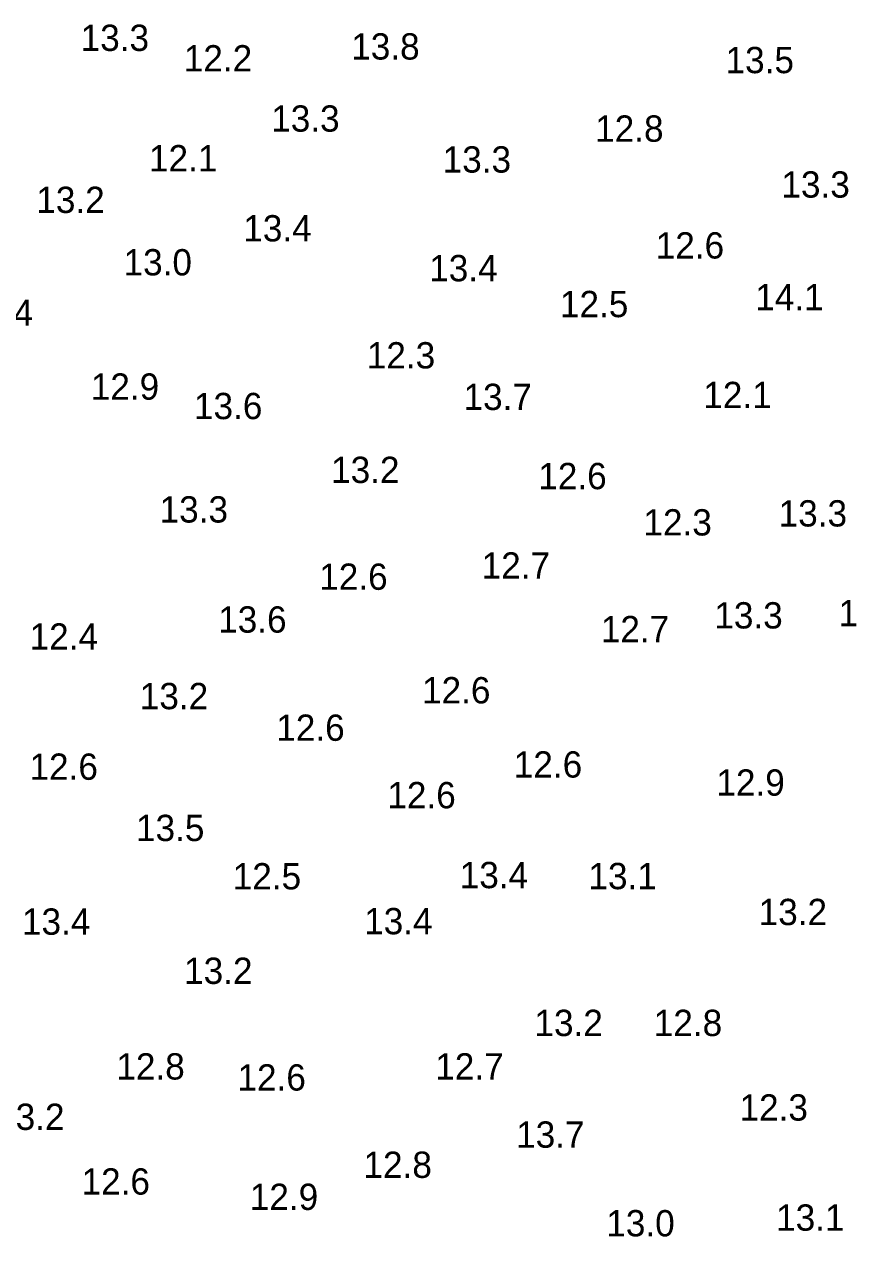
# Model space of a CAD drawing. Extents: x 815352 to 820877, y 582403 to 597439.
# Drawn here: x 820530.8 to 820688, y 589698.5 to 589929 of the extents above; entities that cross this region are included whole.
import ezdxf

# ---------------------------------------------------------------- set-up
doc = ezdxf.new("R2010")
doc.units = 0
doc.layers.add('V-TOPO-SOUN', color=7, linetype='Continuous')

msp = doc.modelspace()

# ---------------------------------------------------------------- texts
at = {"layer": 'V-TOPO-SOUN'}
for s, p in [('13.3 ', (820541.52, 589923.97)), ('13.8 ', (820592.99, 589922.33)), ('12.2 ', (820561.14, 589920.07)), ('13.5 ', (820664.19, 589919.74)), ('13.3 ', (820577.77, 589908.62)), ('12.8 ', (820639.39, 589906.71)), ('12.1 ', (820554.52, 589901.07)), ('13.3 ', (820610.38, 589900.84)), ('13.3 ', (820674.82, 589896.08)), ('13.2 ', (820533.09, 589893.16)), ('13.4 ', (820572.46, 589887.75)), ('12.6 ', (820650.91, 589884.5)), ('13.0 ', (820549.68, 589881.29)), ('13.4 ', (820607.82, 589880.17)), ('12.5 ', (820632.69, 589873.35)), ('14.1 ', (820669.84, 589874.66)), ('13.4 ', (820519.44, 589871.71)), ('12.3 ', (820595.95, 589863.6)), ('12.9 ', (820543.45, 589857.66)), ('13.7 ', (820614.35, 589855.7)), ('12.1 ', (820659.96, 589856.06)), ('13.6 ', (820563.08, 589853.96)), ('13.2 ', (820589.16, 589841.82)), ('12.6 ', (820628.57, 589840.64)), ('13.3 ', (820556.54, 589834.3)), ('12.3 ', (820648.57, 589831.84)), ('13.3 ', (820674.29, 589833.55)), ('12.7 ', (820617.8, 589823.64)), ('12.6 ', (820586.9, 589821.51)), ('13.6 ', (820567.68, 589813.37)), ('13.3 ', (820662.06, 589814.16)), ('12.4 ', (820685.68, 589814.59)), ('12.7 ', (820640.47, 589811.54)), ('12.4 ', (820531.81, 589810.13)), ('12.6 ', (820606.46, 589799.92)), ('13.2 ', (820552.77, 589798.81)), ('12.6 ', (820578.73, 589792.8)), ('12.6 ', (820623.91, 589785.81)), ('12.6 ', (820531.79, 589785.39)), ('12.9 ', (820662.45, 589782.37)), ('12.6 ', (820599.86, 589779.97)), ('13.5 ', (820552.05, 589773.74)), ('13.4 ', (820613.63, 589764.78)), ('12.5 ', (820570.45, 589764.55)), ('13.1 ', (820638.11, 589764.59)), ('13.2 ', (820670.49, 589757.76)), ('13.4 ', (820530.36, 589755.93)), ('13.4 ', (820595.45, 589756.02)), ('13.2 ', (820561.2, 589746.58)), ('13.2 ', (820627.84, 589736.67)), ('12.8 ', (820650.54, 589736.67)), ('12.8 ', (820548.31, 589728.4)), ('12.7 ', (820608.97, 589728.4)), ('12.6 ', (820571.35, 589726.3)), ('13.2 ', (820525.44, 589718.82)), ('12.3 ', (820666.85, 589720.59)), ('13.7 ', (820624.36, 589715.44)), ('12.8 ', (820595.32, 589709.7)), ('12.6 ', (820541.69, 589706.52)), ('12.9 ', (820573.7, 589703.6)), ('13.0 ', (820641.51, 589698.58)), ('13.1 ', (820673.81, 589699.66))]:
    msp.add_text(s, height=5, dxfattribs=at).set_placement(p)

doc.saveas('drawing.dxf')
